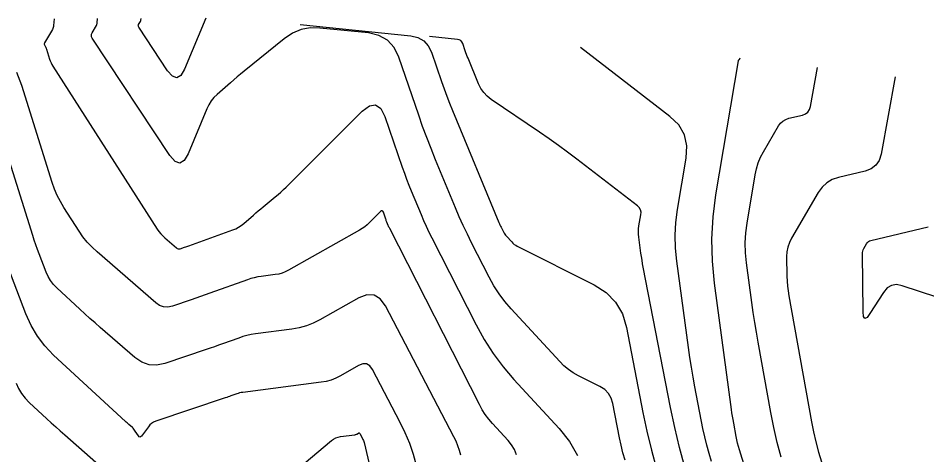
# Model space of a CAD drawing. Extents: x 1354696 to 1366163, y 660729 to 670380.
# Drawn here: x 1361756.8 to 1361868, y 664974.5 to 665027.9 of the extents above; entities that cross this region are included whole.
import ezdxf

# ---------------------------------------------------------------- set-up
doc = ezdxf.new("R2010")
doc.units = 0
doc.layers.add('R_Contours', color=7, linetype='Continuous')

msp = doc.modelspace()

# ---------------------------------------------------------------- linework, layer by layer
at = {"layer": 'R_Contours'}
for points in [[(1361761.24, 665027.82), (1361761.18, 665027.01), (1361761.16, 665026.88), (1361761.13, 665026.75), (1361761.08, 665026.63), (1361761.02, 665026.51), (1361760.06, 665024.88), (1361760.04, 665024.82), (1361760.03, 665024.76), (1361760.03, 665024.7), (1361760.06, 665024.63), (1361760.19, 665024.38), (1361760.22, 665024.32), (1361760.25, 665024.25), (1361760.27, 665024.19), (1361760.29, 665024.12), (1361760.69, 665022.88), (1361760.76, 665022.66), (1361760.86, 665022.44), (1361760.97, 665022.22), (1361761.09, 665022.02), (1361773.86, 665002.09), (1361774.06, 665001.79), (1361774.28, 665001.51), (1361774.53, 665001.25), (1361774.79, 665001.01), (1361776.21, 664999.78), (1361776.31, 664999.71), (1361776.43, 664999.67), (1361776.55, 664999.66), (1361776.68, 664999.69), (1361777.21, 664999.87), (1361777.35, 664999.91), (1361777.48, 664999.96), (1361777.61, 665000), (1361777.74, 665000.05), (1361783.11, 665001.98), (1361783.47, 665002.13), (1361783.81, 665002.31), (1361784.14, 665002.53), (1361784.44, 665002.77), (1361785.62, 665003.81), (1361785.92, 665004.07), (1361786.22, 665004.33), (1361786.52, 665004.58), (1361786.82, 665004.83), (1361788.3, 665006.03), (1361788.65, 665006.32), (1361788.98, 665006.61), (1361789.31, 665006.92), (1361789.64, 665007.23), (1361798.92, 665016.5), (1361799.82, 665017.17), (1361800.58, 665017.29), (1361801.21, 665016.85), (1361801.71, 665015.85), (1361803.84, 665009.67), (1361804.1, 665008.93), (1361804.37, 665008.2), (1361804.65, 665007.47), (1361804.94, 665006.75), (1361806.14, 665003.86), (1361806.44, 665003.14), (1361806.76, 665002.43), (1361807.1, 665001.73), (1361807.44, 665001.03), (1361812.88, 664990.36), (1361813.86, 664988.58), (1361814.96, 664986.87), (1361816.18, 664985.25), (1361817.51, 664983.7), (1361823.06, 664977.67), (1361824.31, 664976.1), (1361825.3, 664974.4)], [(1361831.1, 664973.8), (1361830.84, 664974.71), (1361830.62, 664975.63), (1361830.43, 664976.56), (1361829.62, 664980.73), (1361829.41, 664981.4), (1361829.08, 664981.97), (1361828.62, 664982.45), (1361828.03, 664982.82), (1361825.41, 664984.14), (1361824.77, 664984.49), (1361824.18, 664984.9), (1361823.62, 664985.36), (1361823.11, 664985.88), (1361817.15, 664992.34), (1361816.38, 664993.24), (1361815.68, 664994.17), (1361815.05, 664995.16), (1361814.48, 664996.19), (1361812.33, 665000.4), (1361811.81, 665001.46), (1361811.3, 665002.53), (1361810.82, 665003.6), (1361810.36, 665004.69), (1361807.91, 665010.58), (1361807.37, 665011.93), (1361806.84, 665013.29), (1361806.33, 665014.65), (1361805.85, 665016.02), (1361803.41, 665023.14), (1361802.83, 665024.32), (1361802.02, 665025.21), (1361800.98, 665025.79), (1361799.7, 665026.08), (1361793.77, 665026.69), (1361792.58, 665026.7), (1361791.45, 665026.49), (1361790.39, 665026.05), (1361789.39, 665025.38), (1361784.48, 665021.4), (1361784.06, 665021.05), (1361783.64, 665020.7), (1361783.23, 665020.35), (1361782.82, 665019.99), (1361781.18, 665018.55), (1361780.8, 665018.17), (1361780.46, 665017.76), (1361780.18, 665017.31), (1361779.94, 665016.82), (1361777.63, 665011.31), (1361777.14, 665010.48), (1361776.61, 665010.17), (1361776.04, 665010.37), (1361775.41, 665011.1), (1361765.91, 665025.44), (1361765.83, 665025.6), (1361765.8, 665025.77), (1361765.82, 665025.94), (1361765.89, 665026.11), (1361766.41, 665027), (1361766.45, 665027.07), (1361766.48, 665027.15), (1361766.5, 665027.24), (1361766.51, 665027.32), (1361766.56, 665027.84)], [(1361779.82, 665027.89), (1361777.19, 665021.65), (1361776.74, 665020.87), (1361776.25, 665020.59), (1361775.71, 665020.78), (1361775.13, 665021.45), (1361771.59, 665026.8), (1361771.55, 665026.87), (1361771.54, 665026.95), (1361771.55, 665027.02), (1361771.58, 665027.1), (1361771.81, 665027.49), (1361771.82, 665027.52), (1361771.84, 665027.56), (1361771.85, 665027.59), (1361771.85, 665027.63), (1361771.87, 665027.86)], [(1361791.36, 665027.1), (1361804.9, 665025.72), (1361805.76, 665025.52), (1361806.47, 665025.12), (1361807.02, 665024.53), (1361807.4, 665023.73), (1361808.64, 665020.14), (1361808.95, 665019.25), (1361809.28, 665018.36), (1361809.62, 665017.48), (1361809.98, 665016.6), (1361815.66, 665002.89), (1361815.73, 665002.74), (1361815.79, 665002.6), (1361815.86, 665002.45), (1361815.93, 665002.31), (1361816.22, 665001.74), (1361816.3, 665001.6), (1361816.39, 665001.46), (1361816.48, 665001.34), (1361816.58, 665001.22), (1361817.24, 665000.51), (1361817.39, 665000.36), (1361817.55, 665000.22), (1361817.72, 665000.1), (1361817.91, 665000), (1361827.33, 664995.27), (1361828.8, 664994.33), (1361829.95, 664993.15), (1361830.78, 664991.72), (1361831.29, 664990.04), (1361833.3, 664979.66), (1361833.79, 664977.35), (1361834.35, 664975.04), (1361834.97, 664972.76)], [(1361838.44, 664972.94), (1361837.77, 664975.36), (1361837.18, 664977.8), (1361836.67, 664980.25), (1361833.34, 664997.41), (1361833.26, 664997.85), (1361833.18, 664998.29), (1361833.11, 664998.72), (1361833.05, 664999.16), (1361832.79, 665001.1), (1361832.76, 665001.45), (1361832.75, 665001.79), (1361832.77, 665002.13), (1361832.81, 665002.48), (1361833.04, 665003.84), (1361833.06, 665004.17), (1361832.99, 665004.46), (1361832.84, 665004.72), (1361832.61, 665004.95), (1361825.2, 665010.65), (1361824.08, 665011.5), (1361822.95, 665012.33), (1361821.81, 665013.15), (1361820.65, 665013.95), (1361814.74, 665017.96), (1361814.24, 665018.35), (1361813.82, 665018.8), (1361813.46, 665019.3), (1361813.18, 665019.87), (1361811.89, 665022.99), (1361811.8, 665023.21), (1361811.71, 665023.43), (1361811.63, 665023.66), (1361811.55, 665023.88), (1361811.24, 665024.79), (1361811.14, 665025), (1361811, 665025.15), (1361810.82, 665025.25), (1361810.6, 665025.3), (1361807.17, 665025.65)], [(1361841.68, 664973.65), (1361841.38, 664974.64), (1361841.1, 664975.65), (1361840.86, 664976.66), (1361840.64, 664977.68), (1361839.65, 664982.79), (1361839.43, 664983.98), (1361839.22, 664985.18), (1361839.04, 664986.37), (1361838.87, 664987.58), (1361837.44, 664998.17), (1361837.28, 664999.75), (1361837.25, 665001.33), (1361837.33, 665002.9), (1361837.54, 665004.48), (1361838.59, 665010.78), (1361838.67, 665012.28), (1361838.36, 665013.63), (1361837.67, 665014.83), (1361836.59, 665015.88), (1361825.64, 665024.31)], [(1361850.12, 664958.84), (1361845.1, 664975.07), (1361844.98, 664975.48), (1361844.87, 664975.88), (1361844.78, 664976.29), (1361844.7, 664976.7), (1361844.4, 664978.36), (1361844.33, 664978.77), (1361844.26, 664979.18), (1361844.19, 664979.6), (1361844.14, 664980.01), (1361842.05, 664995.45), (1361841.79, 664998.16), (1361841.73, 665000.86), (1361841.88, 665003.57), (1361842.23, 665006.26), (1361844.98, 665022.69), (1361844.98, 665022.71), (1361844.99, 665022.73), (1361845, 665022.75), (1361845.01, 665022.76), (1361845.06, 665022.85), (1361845.06, 665022.86), (1361845.07, 665022.87), (1361845.08, 665022.87), (1361845.09, 665022.87), (1361845.14, 665022.88), (1361845.15, 665022.89), (1361845.15, 665022.89), (1361845.16, 665022.9), (1361845.16, 665022.91), (1361845.18, 665023.04)], [(1361850.2, 664974.17), (1361849.73, 664975.98), (1361849.31, 664977.79), (1361848.95, 664979.63), (1361847.39, 664988.25), (1361847.18, 664989.46), (1361846.98, 664990.67), (1361846.79, 664991.89), (1361846.62, 664993.1), (1361845.96, 664997.97), (1361845.85, 664999.19), (1361845.82, 665000.4), (1361845.88, 665001.62), (1361846.04, 665002.83), (1361847.03, 665008.73), (1361847.19, 665009.47), (1361847.41, 665010.18), (1361847.69, 665010.87), (1361848.04, 665011.53), (1361849.9, 665014.71), (1361850.14, 665015.04), (1361850.43, 665015.31), (1361850.77, 665015.51), (1361851.16, 665015.64), (1361852.82, 665016.04), (1361853.19, 665016.18), (1361853.48, 665016.4), (1361853.68, 665016.7), (1361853.8, 665017.08), (1361854.67, 665021.87)], [(1361817.81, 664974.47), (1361817.56, 664975.1), (1361817.22, 664975.68), (1361816.79, 664976.23), (1361814.88, 664978.31), (1361814.42, 664978.84), (1361814, 664979.4), (1361813.62, 664979.99), (1361813.28, 664980.61), (1361802.31, 665002.15), (1361802.26, 665002.24), (1361802.21, 665002.34), (1361802.17, 665002.43), (1361802.13, 665002.53), (1361801.97, 665002.92), (1361801.93, 665003.01), (1361801.89, 665003.11), (1361801.86, 665003.21), (1361801.82, 665003.31), (1361801.54, 665004.14), (1361801.47, 665004.27), (1361801.38, 665004.33), (1361801.28, 665004.32), (1361801.16, 665004.23), (1361799.8, 665002.87), (1361799.53, 665002.61), (1361799.24, 665002.38), (1361798.93, 665002.16), (1361798.6, 665001.96), (1361789.92, 664997.05), (1361789.53, 664996.86), (1361789.14, 664996.71), (1361788.73, 664996.59), (1361788.3, 664996.52), (1361786.58, 664996.3), (1361786.16, 664996.23), (1361785.73, 664996.14), (1361785.32, 664996.03), (1361784.91, 664995.89), (1361780.3, 664994.23), (1361779.73, 664994.03), (1361779.16, 664993.83), (1361778.59, 664993.63), (1361778.02, 664993.44), (1361775.73, 664992.67), (1361775.17, 664992.55), (1361774.64, 664992.57), (1361774.14, 664992.75), (1361773.67, 664993.07), (1361766.5, 664999.29), (1361765.88, 664999.87), (1361765.3, 665000.49), (1361764.77, 665001.14), (1361764.29, 665001.84), (1361762.44, 665004.72), (1361762.01, 665005.45), (1361761.62, 665006.21), (1361761.29, 665006.99), (1361761.01, 665007.79), (1361757.27, 665019.66), (1361757.09, 665020.2), (1361756.88, 665020.72), (1361756.66, 665021.23)], [(1361864.16, 665020.7), (1361862.43, 665011.24), (1361862.2, 665010.49), (1361861.8, 665009.9), (1361861.23, 665009.47), (1361860.5, 665009.19), (1361857.22, 665008.41), (1361856.46, 665008.15), (1361855.79, 665007.76), (1361855.21, 665007.23), (1361854.74, 665006.57), (1361851.47, 665000.97), (1361851.21, 665000.44), (1361851.02, 664999.89), (1361850.91, 664999.32), (1361850.88, 664998.73), (1361850.91, 664996.32), (1361850.93, 664995.72), (1361850.98, 664995.12), (1361851.05, 664994.52), (1361851.14, 664993.93), (1361853.94, 664978.52), (1361854.18, 664977.28), (1361854.47, 664976.04), (1361854.79, 664974.81), (1361855.14, 664973.59)], [(1361811.01, 664974.42), (1361810.86, 664975.01), (1361810.66, 664975.58), (1361810.44, 664976.14), (1361810.17, 664976.68), (1361801.77, 664992.7), (1361801.14, 664993.57), (1361800.39, 664994.02), (1361799.52, 664994.05), (1361798.52, 664993.66), (1361793.77, 664990.98), (1361792.95, 664990.56), (1361792.11, 664990.24), (1361791.23, 664989.99), (1361790.33, 664989.83), (1361785.88, 664989.26), (1361785.36, 664989.17), (1361784.84, 664989.06), (1361784.34, 664988.93), (1361783.83, 664988.76), (1361781.84, 664988.05), (1361781.35, 664987.87), (1361780.85, 664987.69), (1361780.35, 664987.52), (1361779.85, 664987.35), (1361774.77, 664985.64), (1361773.78, 664985.43), (1361772.85, 664985.48), (1361771.96, 664985.79), (1361771.13, 664986.36), (1361766.87, 664990.05), (1361766.24, 664990.61), (1361765.61, 664991.16), (1361764.99, 664991.72), (1361764.37, 664992.29), (1361761.55, 664994.9), (1361761.14, 664995.32), (1361760.79, 664995.78), (1361760.49, 664996.28), (1361760.25, 664996.82), (1361759.4, 664999.05), (1361759.19, 664999.6), (1361758.99, 665000.17), (1361758.8, 665000.73), (1361758.62, 665001.3), (1361754.24, 665015.21)], [(1361871.4, 664993.05), (1361865.02, 664995.16), (1361864.33, 664995.29), (1361863.71, 664995.2), (1361863.18, 664994.88), (1361862.73, 664994.34), (1361861.08, 664991.74), (1361860.72, 664991.26), (1361860.46, 664991.15), (1361860.3, 664991.38), (1361860.24, 664991.98), (1361860.15, 664999.05), (1361860.16, 664999.22), (1361860.19, 664999.38), (1361860.24, 664999.54), (1361860.32, 664999.7), (1361860.67, 665000.3), (1361860.77, 665000.44), (1361860.89, 665000.55), (1361861.03, 665000.63), (1361861.19, 665000.68), (1361868.18, 665002.35)], [(1361805.57, 664973.14), (1361805.2, 664974.51), (1361804.75, 664975.85), (1361804.21, 664977.16), (1361803.59, 664978.44), (1361800.21, 664984.89), (1361799.88, 664985.35), (1361799.48, 664985.58), (1361799.03, 664985.6), (1361798.5, 664985.39), (1361796.28, 664984.14), (1361795.71, 664983.85), (1361795.13, 664983.62), (1361794.52, 664983.45), (1361793.9, 664983.34), (1361784.31, 664982.1), (1361784.12, 664982.08), (1361783.94, 664982.04), (1361783.76, 664981.99), (1361783.59, 664981.93), (1361782.88, 664981.68), (1361782.71, 664981.62), (1361782.53, 664981.55), (1361782.36, 664981.49), (1361782.18, 664981.43), (1361773.67, 664978.57), (1361773.41, 664978.46), (1361773.17, 664978.31), (1361772.95, 664978.13), (1361772.77, 664977.91), (1361771.92, 664976.75), (1361771.82, 664976.65), (1361771.73, 664976.62), (1361771.64, 664976.66), (1361771.55, 664976.77), (1361771.17, 664977.38), (1361771.09, 664977.5), (1361771, 664977.61), (1361770.91, 664977.71), (1361770.81, 664977.81), (1361770.39, 664978.18), (1361770.28, 664978.27), (1361770.18, 664978.37), (1361770.07, 664978.46), (1361769.97, 664978.56), (1361761.18, 664986.68), (1361760.11, 664987.79), (1361759.19, 664988.99), (1361758.41, 664990.29), (1361757.79, 664991.7), (1361755.57, 664997.51)], [(1361756.59, 664983.25), (1361756.89, 664982.59), (1361757.25, 664981.97), (1361757.69, 664981.4), (1361758.19, 664980.88), (1361760.35, 664978.89), (1361760.89, 664978.39), (1361761.44, 664977.9), (1361761.98, 664977.41), (1361762.53, 664976.92), (1361768.06, 664972.06)], [(1361785.64, 664968.17), (1361795.18, 664976.22), (1361795.43, 664976.4), (1361795.7, 664976.54), (1361795.98, 664976.64), (1361796.29, 664976.7), (1361798.04, 664976.93), (1361798.1, 664976.94), (1361798.16, 664976.96), (1361798.22, 664976.98), (1361798.27, 664977.01), (1361798.48, 664977.13), (1361798.53, 664977.15), (1361798.58, 664977.14), (1361798.61, 664977.12), (1361798.64, 664977.08), (1361798.97, 664976.46), (1361799.03, 664976.34), (1361799.08, 664976.22), (1361799.12, 664976.09), (1361799.16, 664975.96), (1361804, 664955.36)]]:
    msp.add_lwpolyline(points, dxfattribs=at)

doc.saveas('drawing.dxf')
